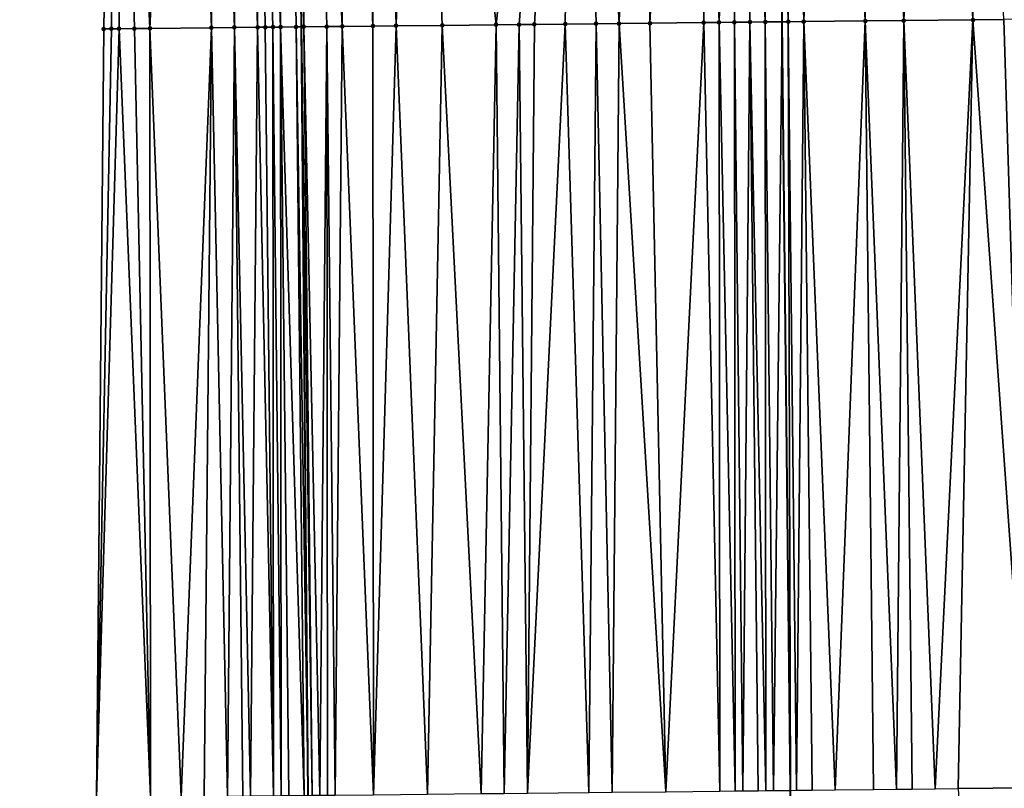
# Model space of a CAD drawing. Header units: feet. Extents: x 2004186 to 2014793, y 836912 to 864902.
# Tile 288 of 656: x 2010718 to 2010743, y 846001 to 846021. Entities that reach past the tile are written whole.
import ezdxf

# ---------------------------------------------------------------- set-up
doc = ezdxf.new("R2010")
doc.units = ezdxf.units.FT
doc.header["$LTSCALE"] = 100
doc.header["$MEASUREMENT"] = 0
for name, color, linetype, lineweight in [('EP_Travel Lane', 5, 'Continuous', 40), ('GPL_Skip Line', 2, 'Continuous', 40), ('Road Shots', 4, 'Continuous', 200), ('Road X-Section', 30, 'Continuous', 13)]:
    doc.layers.add(name, color=color, linetype=linetype, lineweight=lineweight)
doc.layers.add('I-77 SB_MM21-27-Surface-Border', color=7, linetype='Continuous')
doc.layers.add('I-77 SB_MM21-27-Surface-TIN', color=7, linetype='Continuous')

msp = doc.modelspace()

# ---------------------------------------------------------------- linework, layer by layer
at = {"layer": 'EP_Travel Lane'}
msp.add_polyline3d([(2010722.705964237, 845761.7021075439, 425.0050166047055), (2010723.352962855, 845781.692082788, 425.1876852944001), (2010723.911376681, 845801.5690235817, 425.3768788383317), (2010724.297133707, 845821.4646179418, 425.5774614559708), (2010724.598440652, 845841.4595824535, 425.7656775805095), (2010724.899755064, 845861.4550425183, 425.9601118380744), (2010725.134369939, 845881.2516384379, 426.1582307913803), (2010725.246468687, 845901.1065704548, 426.3858411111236), (2010725.302766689, 845921.1055584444, 426.6030436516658), (2010725.359059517, 845941.1027080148, 426.8172123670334), (2010725.345600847, 845960.8608194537, 427.0320121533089), (2010725.217076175, 845980.7078385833, 427.2257612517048), (2010725.046610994, 846000.7055091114, 427.4436580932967), (2010724.876148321, 846020.702885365, 427.6633146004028), (2010724.61601089, 846040.489180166, 427.8715578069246), (2010724.209326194, 846060.3758652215, 428.0537289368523), (2010723.753386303, 846080.3689233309, 428.2517148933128)], dxfattribs=at)
at = {"layer": 'GPL_Skip Line'}
msp.add_polyline3d([(2010735.00175465, 845761.3516280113, 425.4473056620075), (2010735.63421341, 845781.3411571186, 425.6421618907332), (2010736.199726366, 845801.2748992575, 425.8933602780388), (2010736.635738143, 845821.219854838, 426.113222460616), (2010737.009210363, 845841.2136292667, 426.3163967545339), (2010737.382690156, 845861.2078091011, 426.5307603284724), (2010737.67352125, 845881.1068178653, 426.708396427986), (2010737.814525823, 845901.0352713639, 426.9134328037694), (2010737.889335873, 845921.0340159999, 427.1157101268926), (2010737.964142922, 845941.0319583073, 427.3278324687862), (2010737.952741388, 845960.9135045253, 427.5267212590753), (2010737.79674954, 845980.8377834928, 427.732138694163), (2010737.58565998, 846000.8351243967, 427.9571178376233), (2010737.374572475, 846020.8322705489, 428.1892476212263), (2010737.074958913, 846040.725366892, 428.3958278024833), (2010736.632456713, 846060.6663841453, 428.5785453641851), (2010736.141218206, 846080.6587416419, 428.7518538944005)], dxfattribs=at)
at = {"layer": 'I-77 SB_MM21-27-Surface-Border', "color": 3, "linetype": 'ByBlock', "lineweight": -2}
msp.add_polyline3d([(2010717.549640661, 845761.8488889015, 424.8390908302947), (2010717.712514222, 845781.8529040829, 425.009159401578), (2010719.62590575, 845801.6709728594, 425.2506749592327), (2010719.252963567, 845821.5640582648, 425.4147544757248), (2010719.040106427, 845841.5691978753, 425.5709465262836), (2010719.427141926, 845861.5629845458, 425.7555527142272), (2010719.131176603, 845881.3207521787, 425.9175083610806), (2010719.695551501, 845901.1380573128, 426.1531890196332), (2010720.000536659, 845921.1356579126, 426.3906947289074), (2010720.105512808, 845941.1320675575, 426.6186254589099), (2010719.915505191, 845960.8380902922, 426.8223755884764), (2010719.565339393, 845980.6491778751, 427.0229262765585), (2010719.549636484, 846000.648459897, 427.2392904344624), (2010719.733926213, 846020.6495030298, 427.4614194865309), (2010720.038927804, 846040.4022176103, 427.6971068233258), (2010718.811779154, 846060.2494391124, 427.8474846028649), (2010719.536054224, 846080.2701218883, 428.0956971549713)], dxfattribs=at)
at = {"layer": 'I-77 SB_MM21-27-Surface-TIN', "color": 128, "linetype": 'ByBlock', "lineweight": -2}
for points in [[(2010736.236015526, 846040.7094626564, 428.3605458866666), (2010735.036229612, 846040.6867881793, 428.3034965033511), (2010735.733069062, 846020.8152573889, 428.1221240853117)], [(2010736.236015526, 846040.7094626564, 428.3605458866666), (2010735.733069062, 846020.8152573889, 428.1221240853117), (2010736.133048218, 846020.8193470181, 428.1439004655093)], [(2010736.236015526, 846040.7094626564, 428.3605458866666), (2010736.133048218, 846020.8193470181, 428.1439004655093), (2010736.533026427, 846020.8235245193, 428.1571557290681)], [(2010736.236015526, 846040.7094626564, 428.3605458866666), (2010736.933004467, 846020.8277176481, 428.1688955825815), (2010737.074958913, 846040.725366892, 428.3958278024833)], [(2010736.236015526, 846040.7094626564, 428.3605458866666), (2010736.533026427, 846020.8235245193, 428.1571557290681), (2010736.933004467, 846020.8277176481, 428.1688955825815)], [(2010736.933004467, 846020.8277176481, 428.1688955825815), (2010737.374572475, 846020.8322705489, 428.1892476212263), (2010737.074958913, 846040.725366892, 428.3958278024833)], [(2010737.435800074, 846040.7322075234, 428.4110030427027), (2010737.074958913, 846040.725366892, 428.3958278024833), (2010737.532972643, 846020.8339037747, 428.1965483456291)], [(2010737.532972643, 846020.8339037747, 428.1965483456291), (2010737.074958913, 846040.725366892, 428.3958278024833), (2010737.374572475, 846020.8322705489, 428.1892476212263)], [(2010738.035692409, 846040.7435767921, 428.4365280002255), (2010737.435800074, 846040.7322075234, 428.4110030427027), (2010737.93295131, 846020.8380387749, 428.2139250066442)], [(2010737.435800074, 846040.7322075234, 428.4110030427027), (2010737.532972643, 846020.8339037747, 428.1965483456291), (2010737.93295131, 846020.8380387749, 428.2139250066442)], [(2010738.635583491, 846040.7550106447, 428.4560044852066), (2010737.93295131, 846020.8380387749, 428.2139250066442), (2010739.53286376, 846020.8547843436, 428.2634974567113)], [(2010738.635583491, 846040.7550106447, 428.4560044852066), (2010738.035692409, 846040.7435767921, 428.4365280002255), (2010737.93295131, 846020.8380387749, 428.2139250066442)], [(2010739.635401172, 846040.7741077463, 428.4846554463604), (2010738.635583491, 846040.7550106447, 428.4560044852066), (2010739.53286376, 846020.8547843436, 428.2634974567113)], [(2010739.635401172, 846040.7741077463, 428.4846554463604), (2010739.53286376, 846020.8547843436, 428.2634974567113), (2010740.532808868, 846020.8652663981, 428.2929214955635)], [(2010740.835183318, 846040.7969763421, 428.5235250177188), (2010739.635401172, 846040.7741077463, 428.4846554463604), (2010740.532808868, 846020.8652663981, 428.2929214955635)], [(2010741.43507499, 846040.8083798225, 428.5458459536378), (2010740.532808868, 846020.8652663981, 428.2929214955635), (2010742.332711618, 846020.8839898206, 428.3598753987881)], [(2010741.43507499, 846040.8083798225, 428.5458459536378), (2010740.835183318, 846040.7969763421, 428.5235250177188), (2010740.532808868, 846020.8652663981, 428.2929214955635)], [(2010742.234931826, 846040.8235188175, 428.5817550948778), (2010741.43507499, 846040.8083798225, 428.5458459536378), (2010742.332711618, 846020.8839898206, 428.3598753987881)], [(2010743.132668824, 846020.892271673, 428.3934794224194), (2010742.234931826, 846040.8235188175, 428.5817550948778), (2010742.332711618, 846020.8839898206, 428.3598753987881)], [(2010721.838602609, 846040.4364388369, 427.7630595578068), (2010720.038927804, 846040.4022176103, 427.6971068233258), (2010720.933862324, 846020.6618977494, 427.5145464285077)], [(2010721.838602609, 846040.4364388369, 427.7630595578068), (2010720.933862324, 846020.6618977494, 427.5145464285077), (2010722.533776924, 846020.678444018, 427.5834452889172)], [(2010722.438494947, 846040.4478079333, 427.7886006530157), (2010721.838602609, 846040.4364388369, 427.7630595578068), (2010722.533776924, 846020.678444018, 427.5834452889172)], [(2010723.238352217, 846040.4629245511, 427.826605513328), (2010722.438494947, 846040.4478079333, 427.7886006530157), (2010723.133744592, 846020.6846772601, 427.6065292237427)], [(2010722.438494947, 846040.4478079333, 427.7886006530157), (2010722.533776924, 846020.678444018, 427.5834452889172), (2010723.133744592, 846020.6846772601, 427.6065292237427)], [(2010723.238352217, 846040.4629245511, 427.826605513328), (2010723.133744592, 846020.6846772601, 427.6065292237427), (2010723.73371318, 846020.6908253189, 427.6378734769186)], [(2010723.638280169, 846040.4705180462, 427.8423126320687), (2010723.238352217, 846040.4629245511, 427.826605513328), (2010723.73371318, 846020.6908253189, 427.6378734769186)], [(2010724.438134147, 846040.4858043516, 427.8644257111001), (2010723.638280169, 846040.4705180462, 427.8423126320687), (2010724.33368031, 846020.697108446, 427.6561199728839)], [(2010723.638280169, 846040.4705180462, 427.8423126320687), (2010724.133691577, 846020.6949852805, 427.6528296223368), (2010724.33368031, 846020.697108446, 427.6561199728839)], [(2010723.638280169, 846040.4705180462, 427.8423126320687), (2010723.933702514, 846020.6928927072, 427.6465726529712), (2010724.133691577, 846020.6949852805, 427.6528296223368)], [(2010723.638280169, 846040.4705180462, 427.8423126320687), (2010723.73371318, 846020.6908253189, 427.6378734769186), (2010723.933702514, 846020.6928927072, 427.6465726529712)], [(2010724.438134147, 846040.4858043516, 427.8644257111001), (2010724.33368031, 846020.697108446, 427.6561199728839), (2010724.733657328, 846020.7013963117, 427.6586730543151)], [(2010724.438134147, 846040.4858043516, 427.8644257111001), (2010724.876148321, 846020.702885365, 427.6633146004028), (2010724.61601089, 846040.489180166, 427.8715578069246)], [(2010724.438134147, 846040.4858043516, 427.8644257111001), (2010724.733657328, 846020.7013963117, 427.6586730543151), (2010724.876148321, 846020.702885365, 427.6633146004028)], [(2010725.038026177, 846040.4971893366, 427.8884788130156), (2010724.61601089, 846040.489180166, 427.8715578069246), (2010724.93364642, 846020.703486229, 427.665187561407)], [(2010724.93364642, 846020.703486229, 427.665187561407), (2010724.61601089, 846040.489180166, 427.8715578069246), (2010724.876148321, 846020.702885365, 427.6633146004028)], [(2010725.038026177, 846040.4971893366, 427.8884788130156), (2010724.93364642, 846020.703486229, 427.665187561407), (2010725.533616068, 846020.7095359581, 427.7060669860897)], [(2010726.037847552, 846040.5160960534, 427.9349598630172), (2010725.038026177, 846040.4971893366, 427.8884788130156), (2010725.933595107, 846020.7136363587, 427.7267988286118)], [(2010725.038026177, 846040.4971893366, 427.8884788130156), (2010725.533616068, 846020.7095359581, 427.7060669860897), (2010725.933595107, 846020.7136363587, 427.7267988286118)], [(2010726.037847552, 846040.5160960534, 427.9349598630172), (2010725.933595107, 846020.7136363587, 427.7267988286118), (2010726.733552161, 846020.7219323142, 427.7590352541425)], [(2010726.837703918, 846040.5312592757, 427.9686000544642), (2010726.037847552, 846040.5160960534, 427.9349598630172), (2010726.733552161, 846020.7219323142, 427.7590352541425)], [(2010726.837703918, 846040.5312592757, 427.9686000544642), (2010726.733552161, 846020.7219323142, 427.7590352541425), (2010727.333519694, 846020.728178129, 427.7808999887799)], [(2010727.837525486, 846040.5501560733, 428.0160100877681), (2010726.837703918, 846040.5312592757, 427.9686000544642), (2010727.333519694, 846020.728178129, 427.7808999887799)], [(2010727.837525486, 846040.5501560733, 428.0160100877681), (2010727.333519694, 846020.728178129, 427.7808999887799), (2010728.533455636, 846020.740588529, 427.8325063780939)], [(2010732.036768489, 846040.6299132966, 428.1785444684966), (2010727.837525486, 846040.5501560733, 428.0160100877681), (2010729.933380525, 846020.7551023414, 427.8893186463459)], [(2010727.837525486, 846040.5501560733, 428.0160100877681), (2010728.533455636, 846020.740588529, 427.8325063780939), (2010729.933380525, 846020.7551023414, 427.8893186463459)], [(2010732.036768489, 846040.6299132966, 428.1785444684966), (2010729.933380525, 846020.7551023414, 427.8893186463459), (2010730.533348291, 846020.7613264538, 427.9132878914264)], [(2010732.036768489, 846040.6299132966, 428.1785444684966), (2010730.533348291, 846020.7613264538, 427.9132878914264), (2010730.933326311, 846020.765521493, 427.9248424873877)], [(2010732.036768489, 846040.6299132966, 428.1785444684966), (2010730.933326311, 846020.765521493, 427.9248424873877), (2010731.733281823, 846020.7739604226, 427.9432145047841)], [(2010732.036768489, 846040.6299132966, 428.1785444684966), (2010731.733281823, 846020.7739604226, 427.9432145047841), (2010732.533238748, 846020.7822682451, 427.9743001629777)], [(2010733.63648119, 846040.6602413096, 428.2456779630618), (2010732.036768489, 846040.6299132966, 428.1785444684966), (2010733.133206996, 846020.7884477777, 428.0025923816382)], [(2010732.036768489, 846040.6299132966, 428.1785444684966), (2010732.533238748, 846020.7822682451, 427.9743001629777), (2010733.133206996, 846020.7884477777, 428.0025923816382)], [(2010733.63648119, 846040.6602413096, 428.2456779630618), (2010733.133206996, 846020.7884477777, 428.0025923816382), (2010733.933164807, 846020.7966735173, 428.0416377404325)], [(2010735.036229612, 846040.6867881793, 428.3034965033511), (2010733.63648119, 846040.6602413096, 428.2456779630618), (2010733.933164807, 846020.7966735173, 428.0416377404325)], [(2010735.036229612, 846040.6867881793, 428.3034965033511), (2010733.933164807, 846020.7966735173, 428.0416377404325), (2010735.333089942, 846020.8111644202, 428.1006715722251)], [(2010735.036229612, 846040.6867881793, 428.3034965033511), (2010735.333089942, 846020.8111644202, 428.1006715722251), (2010735.733069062, 846020.8152573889, 428.1221240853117)], [(2010720.038927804, 846040.4022176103, 427.6971068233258), (2010719.733926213, 846020.6495030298, 427.4614194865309), (2010719.933915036, 846020.6516178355, 427.4655205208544)], [(2010720.038927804, 846040.4022176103, 427.6971068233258), (2010719.933915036, 846020.6516178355, 427.4655205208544), (2010720.133904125, 846020.6537080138, 427.4720097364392)], [(2010720.038927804, 846040.4022176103, 427.6971068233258), (2010720.533883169, 846020.6578080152, 427.4927802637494), (2010720.933862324, 846020.6618977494, 427.5145464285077)], [(2010720.038927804, 846040.4022176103, 427.6971068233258), (2010720.133904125, 846020.6537080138, 427.4720097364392), (2010720.533883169, 846020.6578080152, 427.4927802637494)], [(2010726.733552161, 846020.7219323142, 427.7590352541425), (2010725.933595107, 846020.7136363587, 427.7267988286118), (2010726.749253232, 846000.7228207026, 427.539679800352)], [(2010727.333519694, 846020.728178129, 427.7808999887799), (2010726.733552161, 846020.7219323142, 427.7590352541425), (2010726.749253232, 846000.7228207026, 427.539679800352)], [(2010727.333519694, 846020.728178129, 427.7808999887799), (2010726.749253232, 846000.7228207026, 427.539679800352), (2010728.14917874, 846000.7372771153, 427.5983288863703)], [(2010728.533455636, 846020.740588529, 427.8325063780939), (2010727.333519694, 846020.728178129, 427.7808999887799), (2010728.14917874, 846000.7372771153, 427.5983288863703)], [(2010728.533455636, 846020.740588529, 427.8325063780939), (2010728.14917874, 846000.7372771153, 427.5983288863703), (2010729.549103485, 846000.75180419, 427.6505355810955)], [(2010729.933380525, 846020.7551023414, 427.8893186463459), (2010728.533455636, 846020.740588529, 427.8325063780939), (2010729.549103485, 846000.75180419, 427.6505355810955)], [(2010729.933380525, 846020.7551023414, 427.8893186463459), (2010729.549103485, 846000.75180419, 427.6505355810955), (2010730.149071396, 846000.7580149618, 427.6742881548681)], [(2010730.533348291, 846020.7613264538, 427.9132878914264), (2010729.933380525, 846020.7551023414, 427.8893186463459), (2010730.149071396, 846000.7580149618, 427.6742881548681)], [(2010730.533348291, 846020.7613264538, 427.9132878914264), (2010730.149071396, 846000.7580149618, 427.6742881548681), (2010730.749039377, 846000.7642192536, 427.6986315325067)], [(2010730.933326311, 846020.765521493, 427.9248424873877), (2010730.533348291, 846020.7613264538, 427.9132878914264), (2010730.749039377, 846000.7642192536, 427.6986315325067)], [(2010731.733281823, 846020.7739604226, 427.9432145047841), (2010730.749039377, 846000.7642192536, 427.6986315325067), (2010732.348952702, 846000.7808836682, 427.7526396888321)], [(2010731.733281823, 846020.7739604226, 427.9432145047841), (2010730.933326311, 846020.765521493, 427.9248424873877), (2010730.749039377, 846000.7642192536, 427.6986315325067)], [(2010732.533238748, 846020.7822682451, 427.9743001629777), (2010731.733281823, 846020.7739604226, 427.9432145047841), (2010732.348952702, 846000.7808836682, 427.7526396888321)], [(2010732.533238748, 846020.7822682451, 427.9743001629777), (2010732.348952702, 846000.7808836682, 427.7526396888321), (2010732.948921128, 846000.7870466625, 427.7807482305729)], [(2010733.133206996, 846020.7884477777, 428.0025923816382), (2010732.533238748, 846020.7822682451, 427.9743001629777), (2010732.948921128, 846000.7870466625, 427.7807482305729)], [(2010733.133206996, 846020.7884477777, 428.0025923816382), (2010732.948921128, 846000.7870466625, 427.7807482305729), (2010734.348846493, 846000.8015162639, 427.8381948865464)], [(2010733.933164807, 846020.7966735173, 428.0416377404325), (2010733.133206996, 846020.7884477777, 428.0025923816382), (2010734.348846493, 846000.8015162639, 427.8381948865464)], [(2010735.333089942, 846020.8111644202, 428.1006715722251), (2010733.933164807, 846020.7966735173, 428.0416377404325), (2010734.348846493, 846000.8015162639, 427.8381948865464)], [(2010735.333089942, 846020.8111644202, 428.1006715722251), (2010734.348846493, 846000.8015162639, 427.8381948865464), (2010735.748771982, 846000.8159743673, 427.8966898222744)], [(2010735.733069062, 846020.8152573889, 428.1221240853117), (2010735.333089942, 846020.8111644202, 428.1006715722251), (2010735.748771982, 846000.8159743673, 427.8966898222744)], [(2010736.133048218, 846020.8193470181, 428.1439004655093), (2010735.733069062, 846020.8152573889, 428.1221240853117), (2010736.148751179, 846000.8200602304, 427.9175075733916)], [(2010735.733069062, 846020.8152573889, 428.1221240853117), (2010735.748771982, 846000.8159743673, 427.8966898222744), (2010736.148751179, 846000.8200602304, 427.9175075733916)], [(2010736.533026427, 846020.8235245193, 428.1571557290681), (2010736.133048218, 846020.8193470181, 428.1439004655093), (2010736.348740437, 846000.8221347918, 427.9250326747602)], [(2010736.133048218, 846020.8193470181, 428.1439004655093), (2010736.148751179, 846000.8200602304, 427.9175075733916), (2010736.348740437, 846000.8221347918, 427.9250326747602)], [(2010736.533026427, 846020.8235245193, 428.1571557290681), (2010736.348740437, 846000.8221347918, 427.9250326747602), (2010736.748718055, 846000.8263669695, 427.9325105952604)], [(2010736.933004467, 846020.8277176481, 428.1688955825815), (2010736.533026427, 846020.8235245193, 428.1571557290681), (2010736.948706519, 846000.8285150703, 427.9333309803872)], [(2010736.533026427, 846020.8235245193, 428.1571557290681), (2010736.748718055, 846000.8263669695, 427.9325105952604), (2010736.948706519, 846000.8285150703, 427.9333309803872)], [(2010736.933004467, 846020.8277176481, 428.1688955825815), (2010737.148695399, 846000.8306246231, 427.9376658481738), (2010737.374572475, 846020.8322705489, 428.1892476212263)], [(2010736.933004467, 846020.8277176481, 428.1688955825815), (2010736.948706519, 846000.8285150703, 427.9333309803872), (2010737.148695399, 846000.8306246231, 427.9376658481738)], [(2010737.148695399, 846000.8306246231, 427.9376658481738), (2010737.58565998, 846000.8351243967, 427.9571178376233), (2010737.374572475, 846020.8322705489, 428.1892476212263)], [(2010737.532972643, 846020.8339037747, 428.1965483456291), (2010737.374572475, 846020.8322705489, 428.1892476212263), (2010737.58565998, 846000.8351243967, 427.9571178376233)], [(2010737.93295131, 846020.8380387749, 428.2139250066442), (2010737.532972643, 846020.8339037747, 428.1965483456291), (2010737.748663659, 846000.8368029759, 427.96437413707)], [(2010737.532972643, 846020.8339037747, 428.1965483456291), (2010737.58565998, 846000.8351243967, 427.9571178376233), (2010737.748663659, 846000.8368029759, 427.96437413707)], [(2010737.93295131, 846020.8380387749, 428.2139250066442), (2010737.748663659, 846000.8368029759, 427.96437413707), (2010738.148643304, 846000.8408472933, 427.9889796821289)], [(2010739.53286376, 846020.8547843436, 428.2634974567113), (2010737.93295131, 846020.8380387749, 428.2139250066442), (2010738.748611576, 846000.8470246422, 428.0157794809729)], [(2010737.93295131, 846020.8380387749, 428.2139250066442), (2010738.148643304, 846000.8408472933, 427.9889796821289), (2010738.748611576, 846000.8470246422, 428.0157794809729)], [(2010739.53286376, 846020.8547843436, 428.2634974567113), (2010738.748611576, 846000.8470246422, 428.0157794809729), (2010739.748557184, 846000.8574603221, 428.0476727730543)], [(2010740.532808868, 846020.8652663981, 428.2929214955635), (2010739.53286376, 846020.8547843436, 428.2634974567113), (2010740.348524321, 846000.8637428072, 428.0648871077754)], [(2010739.53286376, 846020.8547843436, 428.2634974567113), (2010739.748557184, 846000.8574603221, 428.0476727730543), (2010740.348524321, 846000.8637428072, 428.0648871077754)], [(2010740.532808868, 846020.8652663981, 428.2929214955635), (2010740.348524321, 846000.8637428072, 428.0648871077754), (2010740.748502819, 846000.8678934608, 428.0797977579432)], [(2010742.332711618, 846020.8839898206, 428.3598753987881), (2010740.532808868, 846020.8652663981, 428.2929214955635), (2010741.348470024, 846000.8741696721, 428.0975840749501)], [(2010740.532808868, 846020.8652663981, 428.2929214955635), (2010740.748502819, 846000.8678934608, 428.0797977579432), (2010741.348470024, 846000.8741696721, 428.0975840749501)], [(2010742.332711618, 846020.8839898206, 428.3598753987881), (2010741.348470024, 846000.8741696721, 428.0975840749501), (2010741.948437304, 846000.8804390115, 428.1159969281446)], [(2010743.748341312, 846000.8990457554, 428.1895860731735), (2010742.332711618, 846020.8839898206, 428.3598753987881), (2010741.948437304, 846000.8804390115, 428.1159969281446)], [(2010743.132668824, 846020.892271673, 428.3934794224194), (2010742.332711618, 846020.8839898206, 428.3598753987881), (2010743.748341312, 846000.8990457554, 428.1895860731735)], [(2010743.732636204, 846020.8985316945, 428.4139664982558), (2010743.132668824, 846020.892271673, 428.3934794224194), (2010743.748341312, 846000.8990457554, 428.1895860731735)], [(2010720.133904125, 846020.6537080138, 427.4720097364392), (2010719.549636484, 846000.648459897, 427.2392904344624), (2010720.949562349, 846000.6628831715, 427.3009608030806)], [(2010720.133904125, 846020.6537080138, 427.4720097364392), (2010719.933915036, 846020.6516178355, 427.4655205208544), (2010719.549636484, 846000.648459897, 427.2392904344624)], [(2010719.933915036, 846020.6516178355, 427.4655205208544), (2010719.733926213, 846020.6495030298, 427.4614194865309), (2010719.549636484, 846000.648459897, 427.2392904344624)], [(2010720.533883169, 846020.6578080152, 427.4927802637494), (2010720.133904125, 846020.6537080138, 427.4720097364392), (2010720.949562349, 846000.6628831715, 427.3009608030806)], [(2010720.933862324, 846020.6618977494, 427.5145464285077), (2010720.533883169, 846020.6578080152, 427.4927802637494), (2010720.949562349, 846000.6628831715, 427.3009608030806)], [(2010722.533776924, 846020.678444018, 427.5834452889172), (2010720.933862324, 846020.6618977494, 427.5145464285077), (2010721.749520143, 846000.6711103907, 427.3375368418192)], [(2010720.933862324, 846020.6618977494, 427.5145464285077), (2010720.949562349, 846000.6628831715, 427.3009608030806), (2010721.749520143, 846000.6711103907, 427.3375368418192)], [(2010722.533776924, 846020.678444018, 427.5834452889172), (2010721.749520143, 846000.6711103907, 427.3375368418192), (2010722.349488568, 846000.6772736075, 427.3656251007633)], [(2010722.533776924, 846020.678444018, 427.5834452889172), (2010722.349488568, 846000.6772736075, 427.3656251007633), (2010722.949456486, 846000.6834836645, 427.3894428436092)], [(2010723.133744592, 846020.6846772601, 427.6065292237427), (2010722.533776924, 846020.678444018, 427.5834452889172), (2010722.949456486, 846000.6834836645, 427.3894428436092)], [(2010723.133744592, 846020.6846772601, 427.6065292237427), (2010722.949456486, 846000.6834836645, 427.3894428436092), (2010723.349434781, 846000.6876531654, 427.402635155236)], [(2010723.73371318, 846020.6908253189, 427.6378734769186), (2010723.133744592, 846020.6846772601, 427.6065292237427), (2010723.549424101, 846000.6897218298, 427.410697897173)], [(2010723.133744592, 846020.6846772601, 427.6065292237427), (2010723.349434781, 846000.6876531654, 427.402635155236), (2010723.549424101, 846000.6897218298, 427.410697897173)], [(2010723.73371318, 846020.6908253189, 427.6378734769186), (2010723.549424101, 846000.6897218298, 427.410697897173), (2010724.14939307, 846000.6958345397, 427.4433909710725)], [(2010723.933702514, 846020.6928927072, 427.6465726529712), (2010723.73371318, 846020.6908253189, 427.6378734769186), (2010724.14939307, 846000.6958345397, 427.4433909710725)], [(2010724.133691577, 846020.6949852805, 427.6528296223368), (2010723.933702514, 846020.6928927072, 427.6465726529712), (2010724.14939307, 846000.6958345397, 427.4433909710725)], [(2010724.33368031, 846020.697108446, 427.6561199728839), (2010724.133691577, 846020.6949852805, 427.6528296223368), (2010724.349382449, 846000.6978978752, 427.4519395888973)], [(2010724.133691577, 846020.6949852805, 427.6528296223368), (2010724.14939307, 846000.6958345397, 427.4433909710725), (2010724.349382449, 846000.6978978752, 427.4519395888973)], [(2010724.733657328, 846020.7013963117, 427.6586730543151), (2010724.33368031, 846020.697108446, 427.6561199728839), (2010724.949346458, 846000.704470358, 427.4427142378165)], [(2010724.33368031, 846020.697108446, 427.6561199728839), (2010724.549370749, 846000.7000611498, 427.451376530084), (2010724.949346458, 846000.704470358, 427.4427142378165)], [(2010724.33368031, 846020.697108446, 427.6561199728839), (2010724.349382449, 846000.6978978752, 427.4519395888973), (2010724.549370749, 846000.7000611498, 427.451376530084)], [(2010724.733657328, 846020.7013963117, 427.6586730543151), (2010725.046610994, 846000.7055091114, 427.4436580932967), (2010724.876148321, 846020.702885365, 427.6633146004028)], [(2010724.733657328, 846020.7013963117, 427.6586730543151), (2010724.949346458, 846000.704470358, 427.4427142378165), (2010725.046610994, 846000.7055091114, 427.4436580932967)], [(2010724.93364642, 846020.703486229, 427.665187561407), (2010724.876148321, 846020.702885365, 427.6633146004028), (2010725.149335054, 846000.7066061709, 427.4446549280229)], [(2010725.149335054, 846000.7066061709, 427.4446549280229), (2010724.876148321, 846020.702885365, 427.6633146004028), (2010725.046610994, 846000.7055091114, 427.4436580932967)], [(2010725.533616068, 846020.7095359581, 427.7060669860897), (2010724.93364642, 846020.703486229, 427.665187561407), (2010725.349325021, 846000.7086149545, 427.458177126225)], [(2010724.93364642, 846020.703486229, 427.665187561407), (2010725.149335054, 846000.7066061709, 427.4446549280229), (2010725.349325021, 846000.7086149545, 427.458177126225)], [(2010725.533616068, 846020.7095359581, 427.7060669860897), (2010725.349325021, 846000.7086149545, 427.458177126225), (2010725.549315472, 846000.7105788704, 427.4757900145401)], [(2010725.933595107, 846020.7136363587, 427.7267988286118), (2010725.533616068, 846020.7095359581, 427.7060669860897), (2010725.749305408, 846000.7125904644, 427.4890559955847)], [(2010725.533616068, 846020.7095359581, 427.7060669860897), (2010725.549315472, 846000.7105788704, 427.4757900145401), (2010725.749305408, 846000.7125904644, 427.4890559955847)], [(2010725.933595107, 846020.7136363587, 427.7267988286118), (2010725.749305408, 846000.7125904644, 427.4890559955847), (2010726.749253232, 846000.7228207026, 427.539679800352)], [(2010743.748341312, 846000.8990457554, 428.1895860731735), (2010741.948437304, 846000.8804390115, 428.1159969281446), (2010743.1640786, 845980.8933406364, 427.9381410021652)]]:
    msp.add_3dface(points, dxfattribs=at)
at = {"layer": 'Road Shots', "lineweight": 100}
for p in [(2010726.733552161, 846020.7219323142, 427.7590352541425), (2010727.333519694, 846020.728178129, 427.7808999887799), (2010728.533455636, 846020.740588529, 427.8325063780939), (2010729.933380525, 846020.7551023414, 427.8893186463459), (2010730.533348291, 846020.7613264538, 427.9132878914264), (2010730.933326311, 846020.765521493, 427.9248424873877), (2010731.733281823, 846020.7739604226, 427.9432145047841), (2010732.533238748, 846020.7822682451, 427.9743001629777), (2010733.133206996, 846020.7884477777, 428.0025923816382), (2010733.933164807, 846020.7966735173, 428.0416377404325), (2010735.333089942, 846020.8111644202, 428.1006715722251), (2010735.733069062, 846020.8152573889, 428.1221240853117), (2010736.133048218, 846020.8193470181, 428.1439004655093), (2010736.533026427, 846020.8235245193, 428.1571557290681), (2010736.933004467, 846020.8277176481, 428.1688955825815), (2010737.532972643, 846020.8339037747, 428.1965483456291), (2010737.93295131, 846020.8380387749, 428.2139250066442), (2010739.53286376, 846020.8547843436, 428.2634974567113), (2010740.532808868, 846020.8652663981, 428.2929214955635), (2010742.332711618, 846020.8839898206, 428.3598753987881), (2010719.733926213, 846020.6495030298, 427.4614194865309), (2010719.933915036, 846020.6516178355, 427.4655205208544), (2010720.133904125, 846020.6537080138, 427.4720097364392), (2010720.533883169, 846020.6578080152, 427.4927802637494), (2010720.933862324, 846020.6618977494, 427.5145464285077), (2010722.533776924, 846020.678444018, 427.5834452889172), (2010723.133744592, 846020.6846772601, 427.6065292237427), (2010723.73371318, 846020.6908253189, 427.6378734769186), (2010723.933702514, 846020.6928927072, 427.6465726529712), (2010724.133691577, 846020.6949852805, 427.6528296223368), (2010724.33368031, 846020.697108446, 427.6561199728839), (2010724.733657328, 846020.7013963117, 427.6586730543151), (2010724.93364642, 846020.703486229, 427.665187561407), (2010725.533616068, 846020.7095359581, 427.7060669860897), (2010725.933595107, 846020.7136363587, 427.7267988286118)]:
    msp.add_point(p, dxfattribs=at)
at = {"layer": 'Road X-Section', "extrusion": (-0.0107849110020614, 0.9998886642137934, 0.01031236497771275), "elevation": 824245.4318865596, "flags": 128}
msp.add_lwpolyline([(-2019727.522961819, -8072.887571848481), (-2019727.722961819, -8072.883470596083), (-2019727.922961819, -8072.876981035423), (-2019728.322961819, -8072.856209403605), (-2019728.722961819, -8072.834442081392), (-2019730.322961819, -8072.765539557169), (-2019730.922961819, -8072.742454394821), (-2019731.52296182, -8072.711108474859), (-2019731.722961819, -8072.702408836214), (-2019731.922961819, -8072.696151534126), (-2019732.122961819, -8072.692861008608), (-2019732.522961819, -8072.690307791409), (-2019732.722961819, -8072.683792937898), (-2019733.322961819, -8072.642911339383), (-2019733.722961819, -8072.62217839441), (-2019734.522961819, -8072.589940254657), (-2019735.122961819, -8072.568074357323), (-2019736.32296182, -8072.516465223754), (-2019737.722961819, -8072.459649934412), (-2019738.322961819, -8072.435679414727), (-2019738.722961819, -8072.424124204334), (-2019739.52296182, -8072.405751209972), (-2019740.322961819, -8072.374663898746), (-2019740.922961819, -8072.346370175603), (-2019741.722961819, -8072.307322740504), (-2019743.122961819, -8072.248285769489), (-2019743.522961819, -8072.226832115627), (-2019743.922961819, -8072.205054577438), (-2019744.32296182, -8072.191798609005), (-2019744.722961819, -8072.180058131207), (-2019745.322961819, -8072.152403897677), (-2019745.722961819, -8072.135026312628), (-2019747.322961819, -8072.085451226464), (-2019748.322961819, -8072.056025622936), (-2019750.122961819, -8071.989068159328), (-2019750.922961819, -8071.955462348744), (-2019751.522961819, -8071.934974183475), (-2019752.122961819, -8071.916722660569), (-2019753.722961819, -8071.857365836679), (-2019754.522961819, -8071.824297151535), (-2019755.72296182, -8071.76987239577), (-2019756.122961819, -8071.755124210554), (-2019756.722961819, -8071.740014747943), (-2019757.722961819, -8071.703936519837), (-2019758.322961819, -8071.673967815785), (-2019760.322961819, -8071.591830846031), (-2019761.522961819, -8071.540606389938), (-2019762.32296182, -8071.510559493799), (-2019763.922961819, -8071.444183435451), (-2019764.922961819, -8071.406618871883), (-2019765.522961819, -8071.387362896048), (-2019766.922961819, -8071.325981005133), (-2019767.722961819, -8071.294204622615), (-2019768.522961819, -8071.267466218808), (-2019768.722961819, -8071.261444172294), (-2019768.922961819, -8071.250159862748), (-2019769.322961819, -8071.219468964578), (-2019769.522961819, -8071.205716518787), (-2019769.722961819, -8071.195963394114), (-2019771.122961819, -8071.15516096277), (-2019771.522961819, -8071.140097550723), (-2019772.522961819, -8071.110748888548), (-2019773.122961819, -8071.089887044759), (-2019773.52296182, -8071.073769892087), (-2019774.122961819, -8071.057253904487), (-2019775.122961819, -8071.026001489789)], dxfattribs=at)
at = {"layer": 'Road X-Section', "extrusion": (-0.0107848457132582, 0.9998816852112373, 0.01096825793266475), "elevation": 824219.9400271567, "flags": 128}
msp.add_lwpolyline([(-2019727.131194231, -8613.535736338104), (-2019728.531194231, -8613.474062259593), (-2019729.33119423, -8613.437484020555), (-2019729.931194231, -8613.40939407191), (-2019730.53119423, -8613.385574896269), (-2019730.93119423, -8613.372381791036), (-2019731.13119423, -8613.364318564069), (-2019731.73119423, -8613.331623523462), (-2019731.93119423, -8613.32307439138), (-2019732.13119423, -8613.323637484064), (-2019732.53119423, -8613.332300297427), (-2019732.73119423, -8613.330359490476), (-2019732.93119423, -8613.316836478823), (-2019733.13119423, -8613.299222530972), (-2019733.33119423, -8613.285955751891), (-2019734.33119423, -8613.235328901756), (-2019735.73119423, -8613.176676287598), (-2019737.13119423, -8613.124466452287), (-2019737.73119423, -8613.100712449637), (-2019738.33119423, -8613.076367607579), (-2019739.931194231, -8613.022356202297), (-2019740.53119423, -8612.994245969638), (-2019741.931194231, -8612.93679585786), (-2019743.33119423, -8612.878297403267), (-2019743.73119423, -8612.85747839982), (-2019743.931194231, -8612.849952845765), (-2019744.33119423, -8612.842474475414), (-2019744.531194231, -8612.84165404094), (-2019744.73119423, -8612.837318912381), (-2019745.33119423, -8612.8106090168), (-2019745.73119423, -8612.786001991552), (-2019746.33119423, -8612.759200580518), (-2019747.331194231, -8612.72730536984), (-2019747.93119423, -8612.710089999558), (-2019748.33119423, -8612.695178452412), (-2019748.93119423, -8612.677391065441), (-2019749.53119423, -8612.658977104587), (-2019751.33119423, -8612.585383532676), (-2019752.33119423, -8612.55210082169), (-2019753.13119423, -8612.522607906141), (-2019753.93119423, -8612.48876870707), (-2019754.93119423, -8612.4460291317), (-2019755.53119423, -8612.418312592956), (-2019755.93119423, -8612.403828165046), (-2019756.73119423, -8612.379406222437), (-2019757.13119423, -8612.362247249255), (-2019757.53119423, -8612.352217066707), (-2019759.13119423, -8612.29337209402), (-2019759.93119423, -8612.26045264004), (-2019760.93119423, -8612.21577945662), (-2019761.93119423, -8612.169676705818), (-2019762.73119423, -8612.141546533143), (-2019763.33119423, -8612.117594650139), (-2019763.73119423, -8612.09803801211), (-2019765.73119423, -8612.024434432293), (-2019767.33119423, -8611.962666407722), (-2019767.93119423, -8611.943761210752), (-2019768.131194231, -8611.938471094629), (-2019768.33119423, -8611.931005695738), (-2019768.531194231, -8611.925763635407), (-2019768.73119423, -8611.923754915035), (-2019768.93119423, -8611.912926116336), (-2019769.13119423, -8611.895846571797), (-2019769.531194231, -8611.85547905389), (-2019769.93119423, -8611.840086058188), (-2019770.53119423, -8611.823408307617), (-2019770.93119423, -8611.817031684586), (-2019771.13119423, -8611.810842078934), (-2019771.33119423, -8611.800708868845), (-2019771.531194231, -8611.787877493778), (-2019771.73119423, -8611.778314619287), (-2019773.93119423, -8611.706278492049), (-2019774.93119423, -8611.674039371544), (-2019775.13119423, -8611.66611940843), (-2019775.33119423, -8611.66074156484)], dxfattribs=at)

doc.saveas('drawing.dxf')
